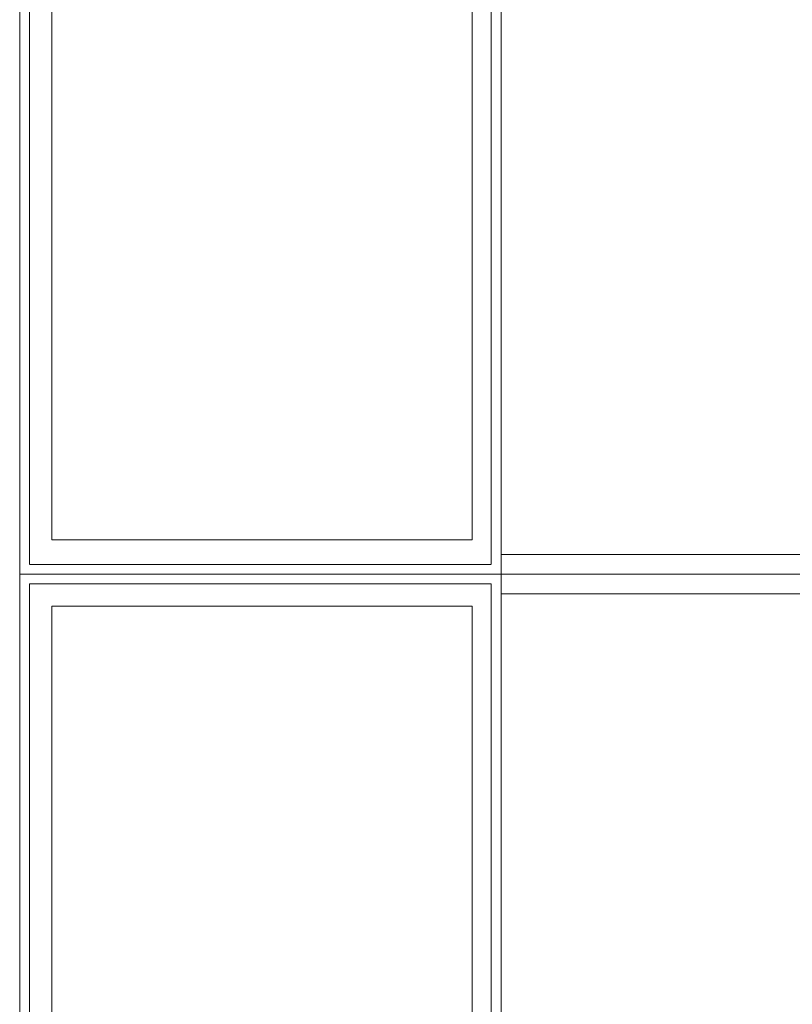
# Model space of a CAD drawing. Header units: millimetres. Extents: x -59761 to 112741, y -57975 to 46221.
# Tile 374 of 421: x 76296 to 77083, y -13404 to -12400. Entities that reach past the tile are written whole.
import ezdxf

# ---------------------------------------------------------------- set-up
doc = ezdxf.new("R2010")
doc.units = ezdxf.units.MM
doc.linetypes.add('Wipeout_Contour', pattern=[1000, 0, -1000])
doc.layers.add('Интерьер - конструкции мебели', color=7, linetype='Continuous')

msp = doc.modelspace()

# ---------------------------------------------------------------- linework, layer by layer
at = {"layer": 'Интерьер - конструкции мебели', "color": 7, "linetype": 'Continuous', "lineweight": 5}
for points in [[(76328.52, -11843.52), (76756.91, -11843.52), (76756.91, -12930.51), (76328.52, -12930.51)], [(76328.52, -12998), (76756.91, -12998), (76756.91, -14084.99), (76328.52, -14084.99)]]:
    msp.add_lwpolyline(points, close=True, dxfattribs=at)

# ---------------------------------------------------------------- wipeouts: each hides what was drawn before it
at = {"color": 254, "linetype": 'Wipeout_Contour', "lineweight": 0, "ltscale": 7654851.410572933}
msp.add_wipeout([(76305.95, -12975.41), (76295.95, -12965.41), (76295.95, -12975.41)], dxfattribs=at).dxf.layer = 'Интерьер - конструкции мебели'
at = {"color": 254, "linetype": 'Wipeout_Contour', "lineweight": 0, "ltscale": 7656291.317836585}
msp.add_wipeout([(76776.26, -12975.41), (76786.26, -12975.41), (76786.26, -12965.41)], dxfattribs=at).dxf.layer = 'Интерьер - конструкции мебели'

# ---------------------------------------------------------------- next in the draw order: wipeouts: each hides what was drawn before it
at = {"color": 254, "linetype": 'Wipeout_Contour', "lineweight": 0, "ltscale": 7656281.089336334}
msp.add_wipeout([(76776.26, -12975.41), (76786.26, -12965.41), (76776.26, -12965.41)], dxfattribs=at).dxf.layer = 'Интерьер - конструкции мебели'

# ---------------------------------------------------------------- next in the draw order: linework, layer by layer
at = {"layer": 'Интерьер - конструкции мебели', "color": 7, "linetype": 'Continuous', "lineweight": 15, "flags": 128}
msp.add_lwpolyline([(76786.26, -12965.41), (76786.26, -12975.41)], dxfattribs=at)

# ---------------------------------------------------------------- next in the draw order: wipeouts: each hides what was drawn before it
at = {"color": 254, "linetype": 'Wipeout_Contour', "lineweight": 0, "ltscale": 10207427.62507017}
msp.add_wipeout([(76305.95, -12975.41), (76776.26, -12975.41), (76776.26, -12965.41), (76305.95, -12965.41)], dxfattribs=at).dxf.layer = 'Интерьер - конструкции мебели'

# ---------------------------------------------------------------- next in the draw order: wipeouts: each hides what was drawn before it
at = {"color": 254, "linetype": 'Wipeout_Contour', "lineweight": 0, "ltscale": 7654859.057474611}
msp.add_wipeout([(76305.95, -12965.41), (76295.95, -12965.41), (76305.95, -12975.41)], dxfattribs=at).dxf.layer = 'Интерьер - конструкции мебели'

# ---------------------------------------------------------------- next in the draw order: linework, layer by layer
at = {"layer": 'Интерьер - конструкции мебели', "color": 7, "linetype": 'Continuous', "lineweight": 15, "flags": 128}
for points in [[(76295.95, -12965.41), (76295.95, -12975.41)], [(76776.26, -12965.41), (76305.95, -12965.41)], [(76305.95, -12975.41), (76776.26, -12975.41)]]:
    msp.add_lwpolyline(points, dxfattribs=at)

# ---------------------------------------------------------------- next in the draw order: wipeouts: each hides what was drawn before it
at = {"color": 254, "linetype": 'Wipeout_Contour', "lineweight": 0, "ltscale": 10208108.86117639}
msp.add_wipeout([(76776.26, -11810.93), (76776.26, -12965.41), (76786.26, -12965.41), (76786.26, -11810.93)], dxfattribs=at).dxf.layer = 'Интерьер - конструкции мебели'
at = {"color": 254, "linetype": 'Wipeout_Contour', "lineweight": 0, "ltscale": 10206745.12325086}
msp.add_wipeout([(76295.95, -12975.41), (76295.95, -14119.88), (76305.95, -14119.88), (76305.95, -12975.41)], dxfattribs=at).dxf.layer = 'Интерьер - конструкции мебели'
at = {"color": 254, "linetype": 'Wipeout_Contour', "lineweight": 0, "ltscale": 10208653.03192787}
msp.add_wipeout([(76776.26, -12975.41), (76776.26, -14119.88), (76786.26, -14119.88), (76786.26, -12975.41)], dxfattribs=at).dxf.layer = 'Интерьер - конструкции мебели'

# ---------------------------------------------------------------- next in the draw order: linework, layer by layer
at = {"layer": 'Интерьер - конструкции мебели', "color": 7, "linetype": 'Continuous', "lineweight": 15, "flags": 128}
for points in [[(76776.26, -11810.96), (76776.26, -12955.41)], [(76786.26, -12965.41), (76786.26, -11810.93)], [(76295.95, -12975.41), (76295.95, -14119.88)], [(76305.95, -14109.88), (76305.95, -12975.41)], [(76776.26, -12975.41), (76776.26, -14109.88)], [(76786.26, -14119.88), (76786.26, -12975.41)]]:
    msp.add_lwpolyline(points, dxfattribs=at)
for points in [[(76786.26, -11830.96), (76786.26, -12945.43), (77286.26, -12945.43), (77286.26, -11830.96)], [(76786.26, -12985.43), (76786.26, -14099.9), (77286.26, -14099.9), (77286.26, -12985.43)]]:
    msp.add_lwpolyline(points, close=True, dxfattribs=at)

# ---------------------------------------------------------------- next in the draw order: wipeouts: each hides what was drawn before it
at = {"color": 254, "linetype": 'Wipeout_Contour', "lineweight": 0, "ltscale": 10207422.93142703}
msp.add_wipeout([(76786.26, -12955.41), (76295.95, -12955.41), (76295.95, -12965.41), (76786.26, -12965.41)], dxfattribs=at).dxf.layer = 'Интерьер - конструкции мебели'

# ---------------------------------------------------------------- next in the draw order: linework, layer by layer
at = {"layer": 'Интерьер - конструкции мебели', "color": 7, "linetype": 'Continuous', "lineweight": 5}
for points in [[(76786.26, -11810.96), (77276.51, -11810.96), (77276.51, -12965.43), (76786.26, -12965.43)], [(76786.26, -12965.43), (77276.51, -12965.43), (77276.51, -14119.89), (76786.26, -14119.89)]]:
    msp.add_lwpolyline(points, close=True, dxfattribs=at)
at = {"layer": 'Интерьер - конструкции мебели', "color": 7, "linetype": 'Continuous', "lineweight": 15, "flags": 128}
for points in [[(76776.26, -12955.41), (76305.95, -12955.41)], [(76295.95, -12965.41), (76786.26, -12965.41)]]:
    msp.add_lwpolyline(points, dxfattribs=at)

# ---------------------------------------------------------------- next in the draw order: wipeouts: each hides what was drawn before it
at = {"color": 254, "linetype": 'Wipeout_Contour', "lineweight": 0, "ltscale": 10206200.85077414}
msp.add_wipeout([(76305.95, -12965.41), (76305.95, -11810.93), (76295.95, -11810.93), (76295.95, -12965.41)], dxfattribs=at).dxf.layer = 'Интерьер - конструкции мебели'

# ---------------------------------------------------------------- next in the draw order: linework, layer by layer
at = {"layer": 'Интерьер - конструкции мебели', "color": 7, "linetype": 'Continuous', "lineweight": 15, "flags": 128}
for points in [[(76295.95, -11810.93), (76295.95, -12965.41)], [(76305.95, -12955.41), (76305.95, -11810.93)]]:
    msp.add_lwpolyline(points, dxfattribs=at)
at = {"layer": 'Интерьер - конструкции мебели', "color": 7, "linetype": 'Continuous', "lineweight": 5}
for points in [[(76295.95, -11810.96), (76786.26, -11810.96), (76786.26, -12965.43), (76295.95, -12965.43)], [(76295.95, -12965.42), (76786.26, -12965.42), (76786.26, -14119.89), (76295.95, -14119.89)]]:
    msp.add_lwpolyline(points, close=True, dxfattribs=at)

doc.saveas('drawing.dxf')
